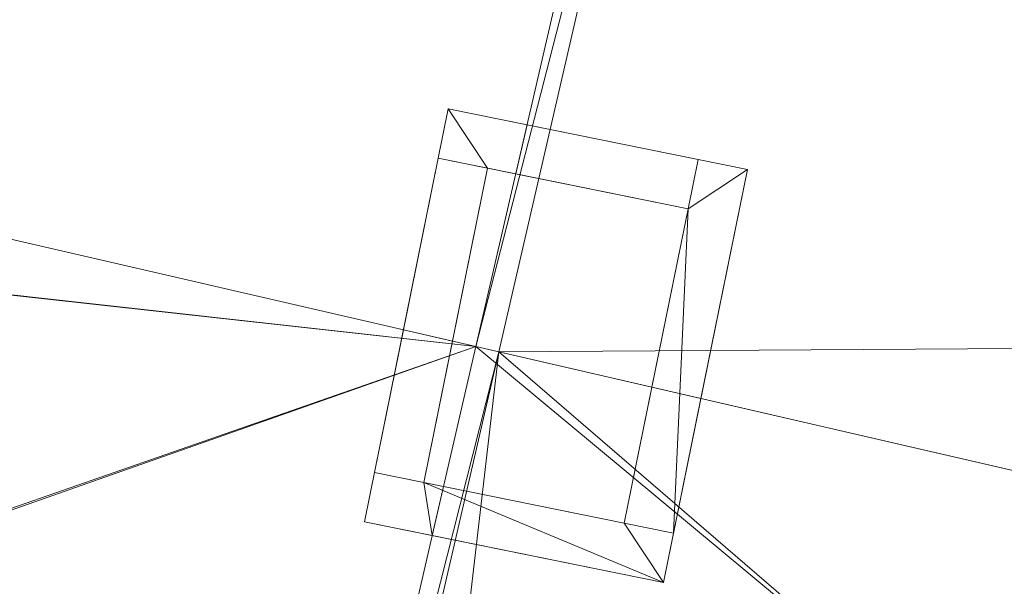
# Model space of a CAD drawing. Header units: millimetres. Extents: x -430348 to -225823, y -86243 to 5084.
# Tile 778 of 1056: x -334296 to -331362, y -64630 to -62942. Entities that reach past the tile are written whole.
import ezdxf

# ---------------------------------------------------------------- set-up
doc = ezdxf.new("R2010")
doc.units = ezdxf.units.MM
doc.layers.add('A-ROOF', color=132, linetype='Continuous', lineweight=9)
doc.layers.add('A-WALL', color=113, linetype='Continuous', lineweight=9)

# ---------------------------------------------------------------- blocks, each defined once
blk = doc.blocks.new('Roofs 12 - Roofs 2-558133-_3D_ Copy 1')
at = {"layer": 'A-ROOF'}
mesh = blk.add_polyface(dxfattribs=at)
corners = [(-332194.6, -60700.6, 64510), (-332936.9, -63916, 66863.9), (-333679.3, -67131.4, 64510), (-333679.3, -67131.4, 64632.8), (-333679.3, -67131.4, 64710), (-332936.9, -63916, 67063.9), (-332194.6, -60700.6, 64710), (-332194.6, -60700.6, 64632.8)]
mesh.append_faces([[corners[k] for k in face] for face in [(3, 1, 2)]], dxfattribs={"vtx0": -1})
mesh.append_faces([[corners[k] for k in face] for face in [(1, 5, 6)]], dxfattribs={"vtx0": -1, "vtx2": -1})
mesh.append_faces([[corners[k] for k in face] for face in [(1, 3, 4, 5)]], dxfattribs={"vtx0": -1, "vtx3": -1})
mesh.append_faces([[corners[k] for k in face] for face in [(7, 0, 1, 6)]], dxfattribs={"vtx2": -1})
mesh = blk.add_polyface(dxfattribs=at)
corners = [(-332126.4, -60716.3, 64510), (-332126.4, -60716.3, 64710), (-332160.2, -60862.5, 64817), (-332227.7, -61154.8, 65031), (-332868.8, -63931.7, 67063.9), (-333611.1, -67147.1, 64710), (-333611.1, -67147.1, 64510), (-332868.8, -63931.7, 66863.9), (-332227.7, -61154.8, 64831), (-332160.2, -60862.5, 64617)]
mesh.append_faces([[corners[k] for k in face] for face in [(1, 9, 0)]], dxfattribs={"vtx0": -1})
mesh.append_faces([[corners[k] for k in face] for face in [(2, 8, 9, 1), (8, 2, 3)]], dxfattribs={"vtx0": -1, "vtx2": -1})
mesh.append_faces([[corners[k] for k in face] for face in [(3, 4, 7, 8)]], dxfattribs={"vtx1": -1, "vtx3": -1})
mesh.append_faces([[corners[k] for k in face] for face in [(5, 6, 7, 4)]], dxfattribs={"vtx2": -1})
mesh = blk.add_polyface(dxfattribs=at)
corners = [(-332936.9, -63916, 66863.9), (-332194.6, -60700.6, 64510), (-332126.4, -60716.3, 64510), (-332160.2, -60862.5, 64617), (-332227.7, -61154.8, 64831), (-332868.8, -63931.7, 66863.9)]
mesh.append_faces([[corners[k] for k in face] for face in [(0, 4, 5)]], dxfattribs={"vtx0": -1})
mesh.append_faces([[corners[k] for k in face] for face in [(4, 0, 1, 3)]], dxfattribs={"vtx0": -1, "vtx2": -1})
mesh.append_faces([[corners[k] for k in face] for face in [(2, 3, 1)]], dxfattribs={"vtx1": -1})
mesh = blk.add_polyface(dxfattribs=at)
corners = [(-332194.6, -60700.6, 64710), (-332936.9, -63916, 67063.9), (-332868.8, -63931.7, 67063.9), (-332227.7, -61154.8, 65031), (-332160.2, -60862.5, 64817), (-332126.4, -60716.3, 64710)]
mesh.append_faces([[corners[k] for k in face] for face in [(3, 0, 1, 2), (0, 3, 4, 5)]], dxfattribs={"vtx0": -1})
mesh = blk.add_polyface(dxfattribs=at)
corners = [(-333679.3, -67131.4, 64510), (-332936.9, -63916, 66863.9), (-332868.8, -63931.7, 66863.9), (-333611.1, -67147.1, 64510)]
mesh.append_faces([[corners[k] for k in face] for face in [(0, 1, 2, 3)]])
mesh = blk.add_polyface(dxfattribs=at)
corners = [(-332936.9, -63916, 67063.9), (-333679.3, -67131.4, 64710), (-333611.1, -67147.1, 64710), (-332868.8, -63931.7, 67063.9)]
mesh.append_faces([[corners[k] for k in face] for face in [(0, 1, 2, 3)]])

msp = doc.modelspace()

# ---------------------------------------------------------------- block references
at = {"layer": 'A-ROOF'}
msp.add_blockref('Roofs 12 - Roofs 2-558133-_3D_ Copy 1', (0, 0), dxfattribs=at)

# ---------------------------------------------------------------- meshes
mesh = msp.add_polyface(dxfattribs=at)
corners = [(-332194.6, -60700.6, 64510), (-332936.9, -63916, 66863.9), (-347357.6, -60586.7, 66863.9), (-349830.6, -56629, 64510)]
mesh.append_faces([[corners[k] for k in face] for face in [(0, 1, 2, 3)]])
mesh = msp.add_polyface(dxfattribs=at)
corners = [(-332194.6, -60700.6, 64632.8), (-349830.6, -56629, 64632.8), (-347357.6, -60586.7, 66986.7), (-332936.9, -63916, 66986.7)]
mesh.append_faces([[corners[k] for k in face] for face in [(2, 3, 0, 1)]])
mesh = msp.add_polyface(dxfattribs=at)
corners = [(-333679.3, -67131.4, 64510), (-333787.9, -67106.3, 64510), (-335095.5, -64675.5, 65989.7), (-337337.2, -66286.9, 64510), (-337344.3, -66285.3, 64510), (-341698.3, -65280.1, 64510), (-341704.9, -65278.5, 64510), (-343057.1, -62796.3, 66018.2), (-345361.9, -64434.3, 64510), (-345595.8, -64380.3, 64510), (-347012.5, -61860.2, 66034.2), (-349390.6, -63504.2, 64510), (-349395.8, -63503, 64510), (-351315.3, -63059.8, 64510), (-347357.6, -60586.7, 66863.9), (-332936.9, -63916, 66863.9)]
mesh.append_faces([[corners[k] for k in face] for face in [(15, 7, 14)]], dxfattribs={"vtx0": -1, "vtx1": -1})
mesh.append_faces([[corners[k] for k in face] for face in [(10, 14, 7, 9)]], dxfattribs={"vtx0": -1, "vtx1": -1, "vtx2": -1})
mesh.append_faces([[corners[k] for k in face] for face in [(2, 5, 7, 15)]], dxfattribs={"vtx0": -1, "vtx1": -1, "vtx2": -1, "vtx3": -1})
mesh.append_faces([[corners[k] for k in face] for face in [(10, 11, 12), (7, 8, 9), (0, 1, 2, 15), (5, 6, 7)]], dxfattribs={"vtx2": -1})
mesh.append_faces([[corners[k] for k in face] for face in [(12, 13, 14, 10)]], dxfattribs={"vtx2": -1, "vtx3": -1})
mesh.append_faces([[corners[k] for k in face] for face in [(2, 3, 4, 5)]], dxfattribs={"vtx3": -1})
mesh = msp.add_polyface(dxfattribs=at)
corners = [(-333679.3, -67131.4, 64632.8), (-332936.9, -63916, 66986.7), (-347357.6, -60586.7, 66986.7), (-351315.3, -63059.8, 64632.8), (-349395.8, -63503, 64632.8), (-347011.2, -61854.5, 66161.2), (-345590.6, -64381.5, 64632.8), (-345368.5, -64432.7, 64632.8), (-343055.3, -62788.8, 66146.5), (-341698.3, -65280.1, 64632.8), (-337344.3, -66285.3, 64632.8), (-335093.6, -64667.3, 66118.5), (-333780.7, -67108, 64632.8)]
mesh.append_faces([[corners[k] for k in face] for face in [(8, 2, 5, 6)]], dxfattribs={"vtx0": -1, "vtx1": -1, "vtx3": -1})
mesh.append_faces([[corners[k] for k in face] for face in [(8, 1, 2)]], dxfattribs={"vtx0": -1, "vtx2": -1})
mesh.append_faces([[corners[k] for k in face] for face in [(7, 8, 6)]], dxfattribs={"vtx1": -1})
mesh.append_faces([[corners[k] for k in face] for face in [(8, 9, 11, 1)]], dxfattribs={"vtx1": -1, "vtx2": -1, "vtx3": -1})
mesh.append_faces([[corners[k] for k in face] for face in [(9, 10, 11)]], dxfattribs={"vtx2": -1})
mesh.append_faces([[corners[k] for k in face] for face in [(2, 3, 4, 5), (11, 12, 0, 1)]], dxfattribs={"vtx3": -1})
mesh = msp.add_polyface(dxfattribs=at)
corners = [(-333679.3, -67131.4, 64832.8), (-332936.9, -63916, 67186.7), (-332194.6, -60700.6, 64832.8), (-332194.6, -60700.6, 64710), (-332936.9, -63916, 67063.9), (-333679.3, -67131.4, 64710)]
mesh.append_faces([[corners[k] for k in face] for face in [(0, 1, 4, 5)]], dxfattribs={"vtx1": -1})
mesh.append_faces([[corners[k] for k in face] for face in [(2, 3, 4, 1)]], dxfattribs={"vtx2": -1})
mesh = msp.add_polyface(dxfattribs=at)
corners = [(-332194.6, -60700.6, 64632.8), (-332936.9, -63916, 66986.7), (-333679.3, -67131.4, 64632.8), (-333679.3, -67131.4, 64510), (-332936.9, -63916, 66863.9), (-332194.6, -60700.6, 64510)]
mesh.append_faces([[corners[k] for k in face] for face in [(0, 1, 4, 5)]], dxfattribs={"vtx1": -1})
mesh.append_faces([[corners[k] for k in face] for face in [(2, 3, 4, 1)]], dxfattribs={"vtx2": -1})
mesh = msp.add_polyface(dxfattribs=at)
corners = [(-318592.4, -63840.9, 64710), (-316906.2, -66539.3, 66314.9), (-318165.5, -67326.2, 67063.9), (-332868.8, -63931.7, 67063.9), (-332936.9, -63916, 67063.9), (-332194.6, -60700.6, 64710), (-332126.4, -60716.3, 64710)]
mesh.append_faces([[corners[k] for k in face] for face in [(0, 3, 6)]], dxfattribs={"vtx0": -1, "vtx1": -1})
mesh.append_faces([[corners[k] for k in face] for face in [(5, 6, 3, 4)]], dxfattribs={"vtx1": -1})
mesh.append_faces([[corners[k] for k in face] for face in [(0, 1, 2, 3)]], dxfattribs={"vtx3": -1})
mesh = msp.add_polyface(dxfattribs=at)
corners = [(-318592.4, -63840.9, 64832.8), (-332194.6, -60700.6, 64832.8), (-332936.9, -63916, 67186.7), (-318165.5, -67326.2, 67186.7), (-316906.2, -66539.3, 66437.7)]
mesh.append_faces([[corners[k] for k in face] for face in [(3, 4, 0)]], dxfattribs={"vtx2": -1})
mesh.append_faces([[corners[k] for k in face] for face in [(0, 1, 2, 3)]], dxfattribs={"vtx3": -1})
mesh = msp.add_polyface(dxfattribs=at)
corners = [(-332194.6, -60700.6, 64710), (-332194.6, -60700.6, 64832.8), (-318592.4, -63840.9, 64832.8), (-318592.4, -63840.9, 64710), (-332126.4, -60716.3, 64710)]
mesh.append_faces([[corners[k] for k in face] for face in [(2, 3, 4)]], dxfattribs={"vtx2": -1})
mesh.append_faces([[corners[k] for k in face] for face in [(4, 0, 1, 2)]], dxfattribs={"vtx3": -1})
mesh = msp.add_polyface(dxfattribs=at)
corners = [(-333269, -64438.1, 68027.2), (-333019.3, -63207.7, 68027.2), (-332127.9, -63388.5, 68027.2), (-332377.5, -64619, 68027.2)]
mesh.append_faces([[corners[k] for k in face] for face in [(0, 1, 2, 3)]])
mesh = msp.add_polyface(dxfattribs=at)
corners = [(-333019.3, -63207.7, 68227.2), (-333269, -64438.1, 68227.2), (-332377.5, -64619, 68227.2), (-332127.9, -63388.5, 68227.2)]
mesh.append_faces([[corners[k] for k in face] for face in [(0, 1, 2, 3)]])
mesh = msp.add_polyface(dxfattribs=at)
corners = [(-333269, -64438.1, 68227.2), (-333019.3, -63207.7, 68227.2), (-333019.3, -63207.7, 68027.2), (-333269, -64438.1, 68027.2)]
mesh.append_faces([[corners[k] for k in face] for face in [(1, 2, 3, 0)]])
mesh = msp.add_polyface(dxfattribs=at)
corners = [(-333019.3, -63207.7, 68227.2), (-332127.9, -63388.5, 68227.2), (-332127.9, -63388.5, 68027.2), (-333019.3, -63207.7, 68027.2)]
mesh.append_faces([[corners[k] for k in face] for face in [(1, 2, 3, 0)]])
mesh = msp.add_polyface(dxfattribs=at)
corners = [(-332127.9, -63388.5, 68227.2), (-332377.5, -64619, 68227.2), (-332377.5, -64619, 68027.2), (-332127.9, -63388.5, 68027.2)]
mesh.append_faces([[corners[k] for k in face] for face in [(1, 2, 3, 0)]])
mesh = msp.add_polyface(dxfattribs=at)
corners = [(-333251.5, -67230.2, 64710), (-333611.1, -67147.1, 64710), (-333679.3, -67131.4, 64710), (-332936.9, -63916, 67063.9), (-332868.8, -63931.7, 67063.9), (-318165.5, -67326.2, 67063.9), (-315692.4, -71284, 64710), (-317681.3, -70824.8, 64710), (-317690.1, -70822.8, 64710), (-318995, -68313.3, 66244.7), (-321237.9, -70003.7, 64710), (-321247.5, -70001.5, 64710), (-321653.8, -69907.7, 64710), (-321663.7, -69905.4, 64710), (-322956.8, -67350.6, 66278.2), (-325209.1, -69086.9, 64710), (-325220, -69084.4, 64710), (-329743.8, -68040, 64710), (-329753.7, -68037.7, 64710), (-331029.5, -65517.1, 66257.1)]
mesh.append_faces([[corners[k] for k in face] for face in [(4, 2, 3)]], dxfattribs={"vtx0": -1})
mesh.append_faces([[corners[k] for k in face] for face in [(14, 5, 9)]], dxfattribs={"vtx0": -1, "vtx1": -1, "vtx2": -1})
mesh.append_faces([[corners[k] for k in face] for face in [(14, 19, 4, 5)]], dxfattribs={"vtx0": -1, "vtx1": -1, "vtx3": -1})
mesh.append_faces([[corners[k] for k in face] for face in [(4, 19, 0)]], dxfattribs={"vtx0": -1, "vtx2": -1})
mesh.append_faces([[corners[k] for k in face] for face in [(16, 17, 14, 15), (6, 7, 5)]], dxfattribs={"vtx1": -1})
mesh.append_faces([[corners[k] for k in face] for face in [(1, 2, 4, 0)]], dxfattribs={"vtx1": -1, "vtx2": -1})
mesh.append_faces([[corners[k] for k in face] for face in [(17, 18, 19, 14), (7, 8, 9, 5), (12, 13, 14, 9)]], dxfattribs={"vtx2": -1, "vtx3": -1})
mesh.append_faces([[corners[k] for k in face] for face in [(9, 10, 11, 12)]], dxfattribs={"vtx3": -1})
mesh = msp.add_polyface(dxfattribs=at)
corners = [(-333679.3, -67131.4, 64832.8), (-333262.4, -67227.7, 64832.8), (-331027.1, -65504.5, 66389.1), (-329743.8, -68040, 64832.8), (-325220, -69084.4, 64832.8), (-322954.5, -67337.9, 66410.2), (-321653.8, -69907.7, 64832.8), (-321247.5, -70001.5, 64832.8), (-318993, -68302.4, 66375.5), (-317681.3, -70824.8, 64832.8), (-315692.4, -71284, 64832.8), (-318165.5, -67326.2, 67186.7), (-332936.9, -63916, 67186.7)]
mesh.append_faces([[corners[k] for k in face] for face in [(5, 2, 3, 4)]], dxfattribs={"vtx0": -1})
mesh.append_faces([[corners[k] for k in face] for face in [(12, 2, 5, 11)]], dxfattribs={"vtx0": -1, "vtx1": -1, "vtx2": -1})
mesh.append_faces([[corners[k] for k in face] for face in [(5, 6, 8, 11)]], dxfattribs={"vtx1": -1, "vtx2": -1, "vtx3": -1})
mesh.append_faces([[corners[k] for k in face] for face in [(9, 10, 11, 8), (6, 7, 8)]], dxfattribs={"vtx2": -1})
mesh.append_faces([[corners[k] for k in face] for face in [(12, 0, 1, 2)]], dxfattribs={"vtx3": -1})
mesh = msp.add_polyface(dxfattribs=at)
corners = [(-332377.5, -64619, 68227.2), (-333269, -64438.1, 68227.2), (-333269, -64438.1, 68027.2), (-332377.5, -64619, 68027.2)]
mesh.append_faces([[corners[k] for k in face] for face in [(1, 2, 3, 0)]])
at = {"layer": 'A-WALL'}
mesh = msp.add_polyface(dxfattribs=at)
corners = [(-318492.7, -64325.7, 59055.2), (-325272.3, -62760.5, 59055.2), (-325564.6, -62693, 59055.2), (-326621.8, -62449, 59055.2), (-326914.1, -62381.5, 59055.2), (-337272.8, -59990, 59055.2), (-337565.1, -59922.5, 59055.2), (-338713.7, -59657.3, 59055.2), (-339006, -59589.9, 59055.2), (-349473.9, -57173.2, 59055.2), (-349766.2, -57105.7, 59055.2), (-349698.7, -56813.4, 59055.2), (-344281.8, -58064, 59055.2), (-344087, -58108.9, 59055.2), (-338776.6, -59334.9, 59055.2), (-338581.8, -59379.9, 59055.2), (-337490.2, -59631.9, 59055.2), (-337295.3, -59676.9, 59055.2), (-332676.8, -60743.2, 59055.2), (-332482, -60788.2, 59055.2), (-332086.3, -60879.5, 59055.2), (-331794, -60947, 59055.2), (-327096, -62031.6, 59055.2), (-326803.7, -62099.1, 59055.2), (-325472.9, -62406.3, 59055.2), (-325179.5, -62474.1, 59055.2), (-321464.2, -63331.8, 59055.2), (-321171.8, -63399.3, 59055.2), (-318425.2, -64033.4, 59055.2)]
mesh.append_faces([[corners[k] for k in face] for face in [(0, 27, 28)]], dxfattribs={"vtx0": -1})
mesh.append_faces([[corners[k] for k in face] for face in [(24, 3, 23)]], dxfattribs={"vtx0": -1, "vtx1": -1})
mesh.append_faces([[corners[k] for k in face] for face in [(5, 18, 19), (20, 4, 5, 19), (23, 3, 4, 22), (6, 16, 17), (9, 12, 13)]], dxfattribs={"vtx0": -1, "vtx2": -1})
mesh.append_faces([[corners[k] for k in face] for face in [(24, 1, 2, 3), (4, 20, 21, 22), (1, 24, 25, 26)]], dxfattribs={"vtx0": -1, "vtx3": -1})
mesh.append_faces([[corners[k] for k in face] for face in [(7, 8, 14, 15), (8, 9, 13, 14), (5, 6, 17, 18), (6, 7, 15, 16), (0, 1, 26, 27)]], dxfattribs={"vtx1": -1, "vtx3": -1})
mesh.append_faces([[corners[k] for k in face] for face in [(9, 10, 11, 12)]], dxfattribs={"vtx3": -1})
mesh = msp.add_polyface(dxfattribs=at)
corners = [(-318425.2, -64033.4, 59055.2), (-321171.8, -63399.3, 59055.2), (-321464.2, -63331.8, 59055.2), (-325179.5, -62474.1, 59055.2), (-325472.9, -62406.3, 59055.2), (-326803.7, -62099.1, 59055.2), (-327096, -62031.6, 59055.2), (-331794, -60947, 59055.2), (-332086.3, -60879.5, 59055.2), (-332482, -60788.2, 59055.2), (-332676.8, -60743.2, 59055.2), (-337295.3, -59676.9, 59055.2), (-337490.2, -59631.9, 59055.2), (-338581.8, -59379.9, 59055.2), (-338776.6, -59334.9, 59055.2), (-344087, -58108.9, 59055.2), (-344281.8, -58064, 59055.2), (-349698.7, -56813.4, 59055.2), (-349698.7, -56813.4, 64617), (-332160.2, -60862.5, 64617), (-332160.2, -60862.5, 64817), (-318480, -64020.8, 64817), (-318425.2, -64033.4, 64857.1), (-318648.2, -63981.9, 63579.7), (-318648.2, -63981.9, 64579.7), (-319505.7, -63784, 64579.7), (-319505.7, -63784, 63579.7), (-321298.5, -63370.1, 63450), (-321298.5, -63370.1, 64710), (-322701.6, -63046.1, 64710), (-322701.6, -63046.1, 63450), (-324230.5, -62693.2, 63450), (-324230.5, -62693.2, 64710), (-325107.4, -62490.7, 64710), (-325107.4, -62490.7, 63450), (-325637.4, -62368.4, 63450), (-325637.4, -62368.4, 64710), (-326296.2, -62216.3, 64710), (-326296.2, -62216.3, 63450), (-326958.7, -62063.3, 63450), (-326958.7, -62063.3, 64710), (-327835.7, -61860.8, 64710), (-327835.7, -61860.8, 63450), (-329394.6, -61500.9, 63450), (-329394.6, -61500.9, 64710), (-330758.8, -61186, 64710), (-330758.8, -61186, 63450), (-333339, -60590.3, 63250), (-333339, -60590.3, 64510), (-334625.2, -60293.4, 64510), (-334625.2, -60293.4, 63250), (-336301.1, -59906.4, 63250), (-336301.1, -59906.4, 64510), (-337119.6, -59717.5, 64510), (-337119.6, -59717.5, 63250), (-337801.6, -59560, 63250), (-337801.6, -59560, 64510), (-338366.8, -59429.5, 64510), (-338366.8, -59429.5, 63250), (-339019.6, -59278.8, 63250), (-339019.6, -59278.8, 64510), (-339877.1, -59080.9, 64510), (-339877.1, -59080.9, 63250), (-341523.7, -58700.7, 63250), (-341523.7, -58700.7, 64510), (-342809.9, -58403.8, 64510), (-342809.9, -58403.8, 63250), (-345421.2, -57800.9, 63250), (-345421.2, -57800.9, 64510), (-346707.4, -57504, 64510), (-346707.4, -57504, 63250), (-348480.7, -57094.6, 63250), (-348480.7, -57094.6, 64510), (-349201.8, -56928.1, 64510), (-349201.8, -56928.1, 63250), (-344697, -57968.1, 61019.9), (-344697, -57968.1, 62019.9), (-345281.6, -57833.1, 62019.9), (-345281.6, -57833.1, 61019.9), (-346846.2, -57471.9, 60762.9), (-346846.2, -57471.9, 62022.9), (-347567.2, -57305.5, 62022.9), (-347567.2, -57305.5, 60762.9), (-348480.7, -57094.6, 59750), (-348480.7, -57094.6, 61750), (-349201.8, -56928.1, 61750), (-349201.8, -56928.1, 59750), (-332086.3, -60879.5, 60653.9), (-332086.3, -60879.5, 61913.9), (-333372.5, -60582.6, 61913.9), (-333372.5, -60582.6, 60653.9), (-318648.2, -63981.9, 60928.8), (-318648.2, -63981.9, 61928.8), (-319505.7, -63784, 61928.8), (-319505.7, -63784, 60928.8), (-320597, -63532, 60928.8), (-320597, -63532, 61928.8), (-321171.8, -63399.3, 61928.8), (-321171.8, -63399.3, 60928.8), (-325637.4, -62368.4, 62306.2), (-326554.4, -62156.7, 62306.2), (-326554.4, -62156.7, 59686.2), (-325637.4, -62368.4, 59686.2)]
mesh.append_faces([[corners[k] for k in face] for face in [(95, 1, 98), (23, 92, 26), (31, 99, 34), (38, 40, 37), (34, 36, 33), (39, 100, 42), (60, 57, 59), (72, 69, 71)]], dxfattribs={"vtx0": -1, "vtx1": -1})
mesh.append_faces([[corners[k] for k in face] for face in [(94, 1, 95, 93), (46, 47, 19, 45), (29, 32, 21, 28), (23, 22, 92), (11, 51, 90), (58, 14, 59, 57), (53, 56, 19, 52)]], dxfattribs={"vtx0": -1, "vtx1": -1, "vtx2": -1})
mesh.append_faces([[corners[k] for k in face] for face in [(43, 100, 6, 87), (98, 99, 31, 30)]], dxfattribs={"vtx0": -1, "vtx1": -1, "vtx2": -1, "vtx3": -1})
mesh.append_faces([[corners[k] for k in face] for face in [(98, 3, 102, 99), (88, 47, 46, 43), (42, 100, 43, 44), (20, 33, 36, 37), (34, 99, 35, 36), (38, 100, 39, 40), (20, 37, 40, 41), (66, 15, 75, 76), (71, 81, 84, 85), (18, 65, 68, 69), (18, 69, 72, 73)]], dxfattribs={"vtx0": -1, "vtx1": -1, "vtx3": -1})
mesh.append_faces([[corners[k] for k in face] for face in [(0, 91, 92, 22), (93, 95, 96), (101, 5, 6, 100), (102, 3, 4), (30, 31, 32, 29), (24, 21, 22, 23), (33, 20, 21, 32), (44, 41, 42), (45, 19, 20), (47, 88, 89, 50), (75, 15, 16, 78), (17, 86, 83, 16), (82, 83, 84, 81), (19, 60, 61), (85, 74, 71)]], dxfattribs={"vtx0": -1, "vtx2": -1})
mesh.append_faces([[corners[k] for k in face] for face in [(26, 92, 93, 96), (21, 24, 25, 28), (19, 48, 49, 52), (50, 89, 90, 51), (83, 82, 79, 16), (67, 76, 77, 80), (19, 56, 57, 60), (64, 18, 19, 61), (67, 65, 66, 76), (71, 69, 70, 81), (18, 73, 74, 85)]], dxfattribs={"vtx0": -1, "vtx2": -1, "vtx3": -1})
mesh.append_faces([[corners[k] for k in face] for face in [(98, 1, 2, 3), (87, 6, 7, 8), (87, 8, 9, 10)]], dxfattribs={"vtx0": -1, "vtx3": -1})
mesh.append_faces([[corners[k] for k in face] for face in [(87, 88, 43), (47, 48, 19), (77, 78, 80), (62, 59, 14), (66, 63, 15), (67, 68, 65), (64, 65, 18)]], dxfattribs={"vtx1": -1, "vtx2": -1})
mesh.append_faces([[corners[k] for k in face] for face in [(96, 97, 27, 26), (44, 45, 20, 41), (12, 13, 55, 54), (14, 15, 63, 62), (79, 80, 78, 16)]], dxfattribs={"vtx1": -1, "vtx2": -1, "vtx3": -1})
mesh.append_faces([[corners[k] for k in face] for face in [(94, 91, 0, 1), (97, 98, 30, 27), (101, 102, 4, 5), (99, 100, 38, 35), (25, 26, 27, 28), (54, 51, 11, 12), (13, 14, 58, 55), (90, 87, 10, 11), (49, 50, 51, 52), (85, 86, 17, 18), (80, 81, 70, 67), (53, 54, 55, 56), (61, 62, 63, 64)]], dxfattribs={"vtx1": -1, "vtx3": -1})
mesh = msp.add_polyface(dxfattribs=at)
corners = [(-349766.2, -57105.7, 59055.2), (-349473.9, -57173.2, 59055.2), (-339006, -59589.9, 59055.2), (-338713.7, -59657.3, 59055.2), (-337565.1, -59922.5, 59055.2), (-337272.8, -59990, 59055.2), (-326914.1, -62381.5, 59055.2), (-326621.8, -62449, 59055.2), (-325564.6, -62693, 59055.2), (-325272.3, -62760.5, 59055.2), (-318492.7, -64325.7, 59055.2), (-318492.7, -64325.7, 65031), (-332227.7, -61154.8, 65031), (-332227.7, -61154.8, 64831), (-349473.9, -57173.2, 64831), (-349493.4, -57168.7, 64831), (-349766.2, -57105.7, 64631.3), (-318715.7, -64274.2, 64579.7), (-318715.7, -64274.2, 63579.7), (-319573.2, -64076.3, 63579.7), (-319573.2, -64076.3, 64579.7), (-321366, -63662.4, 64710), (-321366, -63662.4, 63450), (-322769.1, -63338.4, 63450), (-322769.1, -63338.4, 64710), (-324298, -62985.5, 64710), (-324298, -62985.5, 63450), (-325174.9, -62783, 63450), (-325174.9, -62783, 64710), (-325704.9, -62660.7, 64710), (-325704.9, -62660.7, 63450), (-326363.6, -62508.6, 63450), (-326363.6, -62508.6, 64710), (-327026.2, -62355.6, 64710), (-327026.2, -62355.6, 63450), (-327903.1, -62153.2, 63450), (-327903.1, -62153.2, 64710), (-329462.1, -61793.2, 64710), (-329462.1, -61793.2, 63450), (-330826.3, -61478.3, 63450), (-330826.3, -61478.3, 64710), (-333406.5, -60882.6, 64510), (-333406.5, -60882.6, 63250), (-334692.7, -60585.7, 63250), (-334692.7, -60585.7, 64510), (-336368.6, -60198.8, 64510), (-336368.6, -60198.8, 63250), (-337187.1, -60009.8, 63250), (-337187.1, -60009.8, 64510), (-337869.1, -59852.3, 64510), (-337869.1, -59852.3, 63250), (-338434.3, -59721.9, 63250), (-338434.3, -59721.9, 64510), (-339087.1, -59571.1, 64510), (-339087.1, -59571.1, 63250), (-339944.5, -59373.2, 63250), (-339944.5, -59373.2, 64510), (-341591.2, -58993, 64510), (-341591.2, -58993, 63250), (-342877.4, -58696.1, 63250), (-342877.4, -58696.1, 64510), (-345488.7, -58093.2, 64510), (-345488.7, -58093.2, 63250), (-346774.9, -57796.3, 63250), (-346774.9, -57796.3, 64510), (-348548.2, -57386.9, 64510), (-348548.2, -57386.9, 63250), (-349269.3, -57220.4, 63250), (-349269.3, -57220.4, 64510), (-344764.5, -58260.4, 62019.9), (-344764.5, -58260.4, 61019.9), (-345349.1, -58125.4, 61019.9), (-345349.1, -58125.4, 62019.9), (-346913.6, -57764.2, 62022.9), (-346913.6, -57764.2, 60762.9), (-347634.7, -57597.8, 60762.9), (-347634.7, -57597.8, 62022.9), (-348548.2, -57386.9, 61750), (-348548.2, -57386.9, 59750), (-349269.3, -57220.4, 59750), (-349269.3, -57220.4, 61750), (-332153.8, -61171.8, 61913.9), (-332153.8, -61171.8, 60653.9), (-333439.9, -60874.9, 60653.9), (-333439.9, -60874.9, 61913.9), (-318715.7, -64274.2, 61928.8), (-318715.7, -64274.2, 60928.8), (-319573.2, -64076.3, 60928.8), (-319573.2, -64076.3, 61928.8), (-320664.4, -63824.3, 61928.8), (-320664.4, -63824.3, 60928.8), (-321239.3, -63691.6, 60928.8), (-321239.3, -63691.6, 61928.8), (-326621.8, -62449, 62306.2), (-325704.9, -62660.7, 62306.2), (-325704.9, -62660.7, 59686.2), (-326621.8, -62449, 59686.2)]
mesh.append_faces([[corners[k] for k in face] for face in [(67, 80, 66), (55, 2, 54), (93, 38, 96), (96, 7, 95), (91, 10, 90), (42, 13, 41), (19, 85, 18), (21, 11, 24)]], dxfattribs={"vtx0": -1, "vtx1": -1})
mesh.append_faces([[corners[k] for k in face] for face in [(71, 74, 78, 70), (61, 60, 14, 64), (65, 64, 14, 68), (12, 29, 28, 11), (25, 24, 11, 28)]], dxfattribs={"vtx0": -1, "vtx1": -1, "vtx2": -1})
mesh.append_faces([[corners[k] for k in face] for face in [(46, 5, 83, 43), (58, 70, 2, 55)]], dxfattribs={"vtx0": -1, "vtx1": -1, "vtx2": -1, "vtx3": -1})
mesh.append_faces([[corners[k] for k in face] for face in [(66, 76, 63, 64), (57, 56, 13, 14), (13, 45, 44, 41), (13, 42, 39, 40), (91, 95, 9, 10), (91, 26, 94, 95), (19, 89, 88, 85), (12, 37, 36, 33)]], dxfattribs={"vtx0": -1, "vtx1": -1, "vtx3": -1})
mesh.append_faces([[corners[k] for k in face] for face in [(79, 0, 1, 78), (0, 79, 80, 16), (78, 74, 75), (63, 76, 73, 62), (59, 69, 70, 58), (5, 46, 47), (46, 43, 44, 45), (50, 47, 48, 49), (60, 61, 62, 59), (58, 55, 56, 57), (54, 51, 52, 53), (90, 87, 88, 89), (23, 91, 92, 22), (94, 30, 31), (22, 19, 20, 21)]], dxfattribs={"vtx0": -1, "vtx2": -1})
mesh.append_faces([[corners[k] for k in face] for face in [(66, 80, 77, 76), (73, 71, 72, 62), (78, 1, 2, 70), (54, 2, 3, 51), (62, 72, 69, 59), (38, 81, 82, 6), (81, 38, 39, 42), (93, 34, 35, 38), (10, 86, 87, 90), (22, 92, 89, 19), (27, 29, 30, 94), (23, 25, 26, 91), (11, 17, 18, 85)]], dxfattribs={"vtx0": -1, "vtx2": -1, "vtx3": -1})
mesh.append_faces([[corners[k] for k in face] for face in [(68, 14, 15, 16)]], dxfattribs={"vtx0": -1, "vtx3": -1})
mesh.append_faces([[corners[k] for k in face] for face in [(73, 74, 71), (83, 84, 43), (65, 66, 64), (60, 57, 14), (56, 53, 13), (8, 9, 95, 7), (26, 27, 94), (23, 24, 25), (27, 28, 29)]], dxfattribs={"vtx1": -1, "vtx2": -1})
mesh.append_faces([[corners[k] for k in face] for face in [(4, 5, 47, 50), (67, 68, 16, 80), (48, 45, 13, 49), (52, 49, 13, 53), (6, 7, 96, 38), (93, 94, 31, 34), (32, 29, 12, 33), (20, 17, 11, 21)]], dxfattribs={"vtx1": -1, "vtx2": -1, "vtx3": -1})
mesh.append_faces([[corners[k] for k in face] for face in [(77, 78, 75, 76), (3, 4, 50, 51), (42, 43, 84, 81), (82, 83, 5, 6), (37, 38, 35, 36), (85, 86, 10, 11), (40, 37, 12, 13), (33, 34, 31, 32)]], dxfattribs={"vtx1": -1, "vtx3": -1})
mesh = msp.add_polyface(dxfattribs=at)
corners = [(-318492.7, -64325.7, 65031), (-318437.9, -64088.2, 64857.1), (-318480, -64020.8, 64817), (-332160.2, -60862.5, 64817), (-332227.7, -61154.8, 65031)]
mesh.append_faces([[corners[k] for k in face] for face in [(0, 1, 2)]], dxfattribs={"vtx2": -1})
mesh.append_faces([[corners[k] for k in face] for face in [(2, 3, 4, 0)]], dxfattribs={"vtx3": -1})
mesh = msp.add_polyface(dxfattribs=at)
corners = [(-333019.3, -63207.7, 68027.2), (-333019.3, -63207.7, 66507.6), (-333049.1, -63354.7, 66614.6), (-333049.1, -63354.7, 68027.2)]
mesh.append_faces([[corners[k] for k in face] for face in [(0, 1, 2, 3)]])
mesh = msp.add_polyface(dxfattribs=at)
corners = [(-332274.9, -63358.7, 68027.2), (-333019.3, -63207.7, 68027.2), (-333049.1, -63354.7, 68027.2), (-332902.1, -63384.5, 68027.2), (-332304.7, -63505.7, 68027.2)]
mesh.append_faces([[corners[k] for k in face] for face in [(1, 2, 3)]], dxfattribs={"vtx2": -1})
mesh.append_faces([[corners[k] for k in face] for face in [(3, 4, 0, 1)]], dxfattribs={"vtx3": -1})
mesh = msp.add_polyface(dxfattribs=at)
corners = [(-333019.3, -63207.7, 66507.6), (-332784.4, -63255.3, 66503.1), (-332818.1, -63401.6, 66610.1), (-332902.1, -63384.5, 66611.7), (-333049.1, -63354.7, 66614.6)]
mesh.append_faces([[corners[k] for k in face] for face in [(4, 0, 3)]], dxfattribs={"vtx1": -1})
mesh.append_faces([[corners[k] for k in face] for face in [(1, 2, 3, 0)]], dxfattribs={"vtx2": -1})
mesh = msp.add_polyface(dxfattribs=at)
corners = [(-332274.9, -63358.7, 66693.2), (-332784.4, -63255.3, 66703.1), (-332784.4, -63255.3, 66503.1), (-333019.3, -63207.7, 66507.6), (-333019.3, -63207.7, 68027.2), (-332274.9, -63358.7, 68027.2)]
mesh.append_faces([[corners[k] for k in face] for face in [(3, 4, 1, 2)]], dxfattribs={"vtx1": -1})
mesh.append_faces([[corners[k] for k in face] for face in [(5, 0, 1, 4)]], dxfattribs={"vtx2": -1})
mesh = msp.add_polyface(dxfattribs=at)
corners = [(-332784.4, -63255.3, 66703.1), (-332274.9, -63358.7, 66693.2), (-332304.7, -63505.7, 66800.1), (-332818.1, -63401.6, 66810.1)]
mesh.append_faces([[corners[k] for k in face] for face in [(0, 1, 2, 3)]])
mesh = msp.add_polyface(dxfattribs=at)
corners = [(-332818.1, -63401.6, 66610.1), (-332784.4, -63255.3, 66503.1), (-332784.4, -63255.3, 66703.1), (-332818.1, -63401.6, 66810.1)]
mesh.append_faces([[corners[k] for k in face] for face in [(0, 1, 2, 3)]])
mesh = msp.add_polyface(dxfattribs=at)
corners = [(-333049.1, -63354.7, 66614.6), (-333152.9, -63866.1, 66986.7), (-333239.1, -64291.1, 66677.5), (-333239.1, -64291.1, 68027.2), (-333049.1, -63354.7, 68027.2)]
mesh.append_faces([[corners[k] for k in face] for face in [(4, 0, 1)]], dxfattribs={"vtx2": -1})
mesh.append_faces([[corners[k] for k in face] for face in [(1, 2, 3, 4)]], dxfattribs={"vtx3": -1})
mesh = msp.add_polyface(dxfattribs=at)
corners = [(-333049.1, -63354.7, 68027.2), (-333239.1, -64291.1, 68027.2), (-333092.1, -64320.9, 68027.2), (-332902.1, -63384.5, 68027.2)]
mesh.append_faces([[corners[k] for k in face] for face in [(1, 2, 3, 0)]])
mesh = msp.add_polyface(dxfattribs=at)
corners = [(-333152.9, -63866.1, 66986.7), (-333049.1, -63354.7, 66614.6), (-332902.1, -63384.5, 66611.7), (-333006.7, -63899.9, 66986.7)]
mesh.append_faces([[corners[k] for k in face] for face in [(2, 3, 0, 1)]])
mesh = msp.add_polyface(dxfattribs=at)
corners = [(-332304.7, -63505.7, 66800.1), (-332304.7, -63505.7, 68027.2), (-332902.1, -63384.5, 68027.2), (-333049.1, -63354.7, 68027.2), (-333049.1, -63354.7, 66614.6), (-332902.1, -63384.5, 66611.7), (-332818.1, -63401.6, 66610.1), (-332818.1, -63401.6, 66810.1)]
mesh.append_faces([[corners[k] for k in face] for face in [(7, 4, 5, 6)]], dxfattribs={"vtx0": -1})
mesh.append_faces([[corners[k] for k in face] for face in [(1, 2, 7, 0)]], dxfattribs={"vtx1": -1})
mesh.append_faces([[corners[k] for k in face] for face in [(3, 4, 7, 2)]], dxfattribs={"vtx1": -1, "vtx2": -1})
mesh = msp.add_polyface(dxfattribs=at)
corners = [(-333049.1, -63354.7, 66614.6), (-333049.1, -63354.7, 68027.2), (-332902.1, -63384.5, 68027.2), (-332902.1, -63384.5, 66611.7)]
mesh.append_faces([[corners[k] for k in face] for face in [(0, 1, 2, 3)]])
mesh = msp.add_polyface(dxfattribs=at)
corners = [(-332494.7, -64442.1, 66892), (-332494.7, -64442.1, 68027.2), (-332304.7, -63505.7, 68027.2), (-332274.9, -63358.7, 68027.2), (-332274.9, -63358.7, 66693.2), (-332304.7, -63505.7, 66800.1), (-332412.5, -64037.1, 67186.7)]
mesh.append_faces([[corners[k] for k in face] for face in [(5, 2, 3, 4)]], dxfattribs={"vtx0": -1})
mesh.append_faces([[corners[k] for k in face] for face in [(6, 2, 5)]], dxfattribs={"vtx0": -1, "vtx1": -1})
mesh.append_faces([[corners[k] for k in face] for face in [(1, 2, 6, 0)]], dxfattribs={"vtx1": -1})
mesh = msp.add_polyface(dxfattribs=at)
corners = [(-332347.7, -64472, 68027.2), (-332127.9, -63388.5, 68027.2), (-332274.9, -63358.7, 68027.2), (-332304.7, -63505.7, 68027.2), (-332494.7, -64442.1, 68027.2)]
mesh.append_faces([[corners[k] for k in face] for face in [(4, 0, 3)]], dxfattribs={"vtx1": -1})
mesh.append_faces([[corners[k] for k in face] for face in [(1, 2, 3, 0)]], dxfattribs={"vtx2": -1})
mesh = msp.add_polyface(dxfattribs=at)
corners = [(-332127.9, -63388.5, 66690.3), (-332266.3, -64070.8, 67186.7), (-332412.5, -64037.1, 67186.7), (-332304.7, -63505.7, 66800.1), (-332274.9, -63358.7, 66693.2)]
mesh.append_faces([[corners[k] for k in face] for face in [(3, 0, 1, 2), (0, 3, 4)]], dxfattribs={"vtx0": -1})
mesh = msp.add_polyface(dxfattribs=at)
corners = [(-332274.9, -63358.7, 66693.2), (-332274.9, -63358.7, 68027.2), (-332304.7, -63505.7, 68027.2), (-332304.7, -63505.7, 66800.1)]
mesh.append_faces([[corners[k] for k in face] for face in [(3, 0, 1, 2)]])
mesh = msp.add_polyface(dxfattribs=at)
corners = [(-332127.9, -63388.5, 68027.2), (-332127.9, -63388.5, 66690.3), (-332274.9, -63358.7, 66693.2), (-332274.9, -63358.7, 68027.2)]
mesh.append_faces([[corners[k] for k in face] for face in [(0, 1, 2, 3)]])
mesh = msp.add_polyface(dxfattribs=at)
corners = [(-332902.1, -63384.5, 66611.7), (-332902.1, -63384.5, 68027.2), (-333092.1, -64320.9, 68027.2), (-333092.1, -64320.9, 66680.4), (-333006.7, -63899.9, 66986.7)]
mesh.append_faces([[corners[k] for k in face] for face in [(2, 3, 4)]], dxfattribs={"vtx2": -1})
mesh.append_faces([[corners[k] for k in face] for face in [(4, 0, 1, 2)]], dxfattribs={"vtx3": -1})
mesh = msp.add_polyface(dxfattribs=at)
corners = [(-332347.7, -64472, 66894.8), (-332266.3, -64070.8, 67186.7), (-332127.9, -63388.5, 66690.3), (-332127.9, -63388.5, 68027.2), (-332347.7, -64472, 68027.2)]
mesh.append_faces([[corners[k] for k in face] for face in [(4, 0, 1)]], dxfattribs={"vtx2": -1})
mesh.append_faces([[corners[k] for k in face] for face in [(1, 2, 3, 4)]], dxfattribs={"vtx3": -1})
mesh = msp.add_polyface(dxfattribs=at)
corners = [(-333239.1, -64291.1, 66677.5), (-333152.9, -63866.1, 66986.7), (-333006.7, -63899.9, 66986.7), (-333092.1, -64320.9, 66680.4)]
mesh.append_faces([[corners[k] for k in face] for face in [(0, 1, 2, 3)]])
mesh = msp.add_polyface(dxfattribs=at)
corners = [(-332266.3, -64070.8, 67186.7), (-332347.7, -64472, 66894.8), (-332494.7, -64442.1, 66892), (-332412.5, -64037.1, 67186.7)]
mesh.append_faces([[corners[k] for k in face] for face in [(2, 3, 0, 1)]])
mesh = msp.add_polyface(dxfattribs=at)
corners = [(-333239.1, -64291.1, 68027.2), (-333239.1, -64291.1, 66677.5), (-333269, -64438.1, 66570.5), (-333269, -64438.1, 68027.2)]
mesh.append_faces([[corners[k] for k in face] for face in [(3, 0, 1, 2)]])
mesh = msp.add_polyface(dxfattribs=at)
corners = [(-332347.7, -64472, 68027.2), (-332494.7, -64442.1, 68027.2), (-333092.1, -64320.9, 68027.2), (-333239.1, -64291.1, 68027.2), (-333269, -64438.1, 68027.2), (-332377.5, -64619, 68027.2)]
mesh.append_faces([[corners[k] for k in face] for face in [(2, 3, 4, 5), (5, 0, 1, 2)]], dxfattribs={"vtx3": -1})
mesh = msp.add_polyface(dxfattribs=at)
corners = [(-333239.1, -64291.1, 66677.5), (-333092.1, -64320.9, 66680.4), (-333033.2, -64332.9, 66681.5), (-333066.9, -64479.1, 66574.5), (-333269, -64438.1, 66570.5)]
mesh.append_faces([[corners[k] for k in face] for face in [(2, 3, 1)]], dxfattribs={"vtx1": -1})
mesh.append_faces([[corners[k] for k in face] for face in [(4, 0, 1, 3)]], dxfattribs={"vtx2": -1})
mesh = msp.add_polyface(dxfattribs=at)
corners = [(-332347.7, -64472, 66894.8), (-332494.7, -64442.1, 66892), (-333033.2, -64332.9, 66881.5), (-333033.2, -64332.9, 66681.5), (-333092.1, -64320.9, 66680.4), (-333239.1, -64291.1, 66677.5), (-333239.1, -64291.1, 68027.2), (-333092.1, -64320.9, 68027.2), (-332494.7, -64442.1, 68027.2), (-332347.7, -64472, 68027.2)]
mesh.append_faces([[corners[k] for k in face] for face in [(4, 2, 3)]], dxfattribs={"vtx0": -1})
mesh.append_faces([[corners[k] for k in face] for face in [(8, 1, 2, 7), (2, 6, 7)]], dxfattribs={"vtx0": -1, "vtx2": -1})
mesh.append_faces([[corners[k] for k in face] for face in [(5, 6, 2, 4)]], dxfattribs={"vtx1": -1, "vtx2": -1})
mesh.append_faces([[corners[k] for k in face] for face in [(8, 9, 0, 1)]], dxfattribs={"vtx3": -1})
mesh = msp.add_polyface(dxfattribs=at)
corners = [(-333239.1, -64291.1, 68027.2), (-333239.1, -64291.1, 66677.5), (-333092.1, -64320.9, 66680.4), (-333092.1, -64320.9, 68027.2)]
mesh.append_faces([[corners[k] for k in face] for face in [(2, 3, 0, 1)]])
mesh = msp.add_polyface(dxfattribs=at)
corners = [(-333033.2, -64332.9, 66881.5), (-332494.7, -64442.1, 66892), (-332347.7, -64472, 66894.8), (-332377.5, -64619, 66787.9), (-333066.9, -64479.1, 66774.5)]
mesh.append_faces([[corners[k] for k in face] for face in [(2, 3, 1)]], dxfattribs={"vtx1": -1})
mesh.append_faces([[corners[k] for k in face] for face in [(4, 0, 1, 3)]], dxfattribs={"vtx2": -1})
mesh = msp.add_polyface(dxfattribs=at)
corners = [(-333066.9, -64479.1, 66574.5), (-333033.2, -64332.9, 66681.5), (-333033.2, -64332.9, 66881.5), (-333066.9, -64479.1, 66774.5)]
mesh.append_faces([[corners[k] for k in face] for face in [(1, 2, 3, 0)]])
mesh = msp.add_polyface(dxfattribs=at)
corners = [(-332377.5, -64619, 66787.9), (-332377.5, -64619, 68027.2), (-333269, -64438.1, 68027.2), (-333269, -64438.1, 66570.5), (-333066.9, -64479.1, 66574.5), (-333066.9, -64479.1, 66774.5)]
mesh.append_faces([[corners[k] for k in face] for face in [(5, 2, 3, 4)]], dxfattribs={"vtx0": -1})
mesh.append_faces([[corners[k] for k in face] for face in [(5, 0, 1, 2)]], dxfattribs={"vtx3": -1})
mesh = msp.add_polyface(dxfattribs=at)
corners = [(-332347.7, -64472, 66894.8), (-332347.7, -64472, 68027.2), (-332494.7, -64442.1, 68027.2), (-332494.7, -64442.1, 66892)]
mesh.append_faces([[corners[k] for k in face] for face in [(0, 1, 2, 3)]])
mesh = msp.add_polyface(dxfattribs=at)
corners = [(-332347.7, -64472, 66894.8), (-332347.7, -64472, 68027.2), (-332377.5, -64619, 68027.2), (-332377.5, -64619, 66787.9)]
mesh.append_faces([[corners[k] for k in face] for face in [(2, 3, 0, 1)]])

doc.saveas('drawing.dxf')
